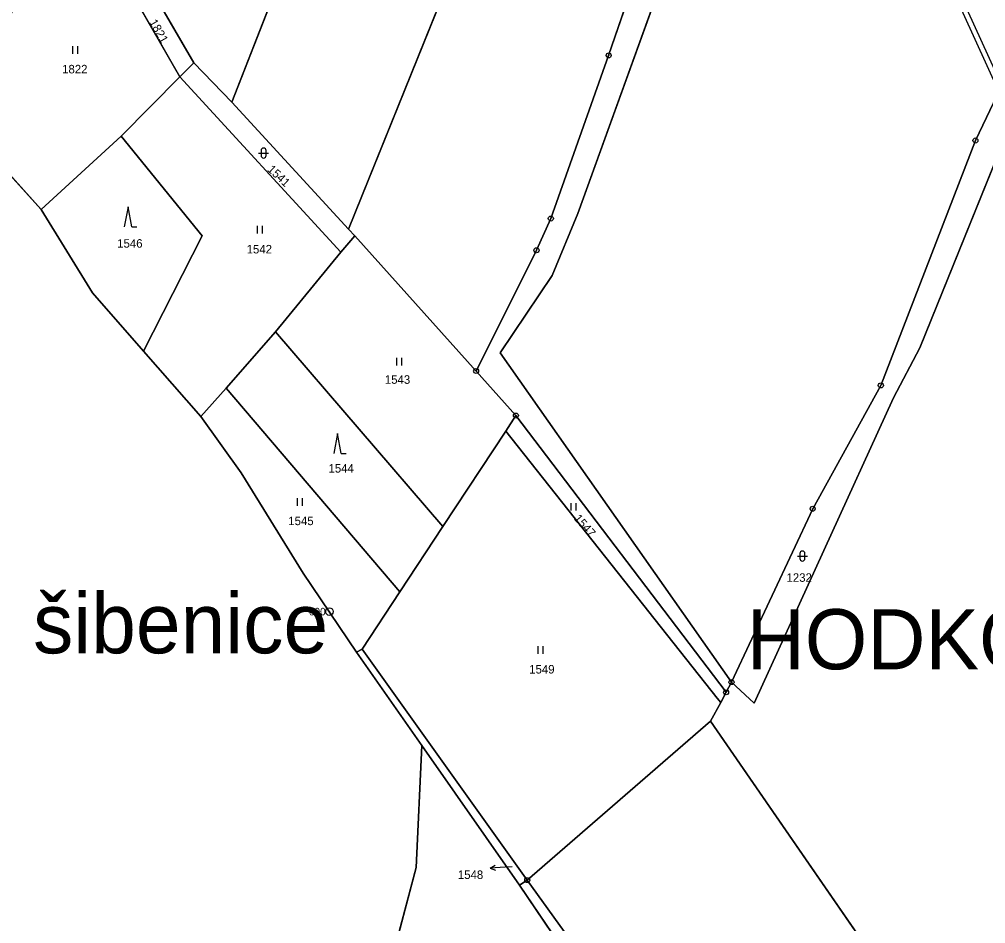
# Model space of a CAD drawing. Extents: x -689422 to -685210, y -987725 to -982160.
# Drawn here: x -687963.9 to -687771.1, y -985617.6 to -985437.2 of the extents above; entities that cross this region are included whole.
import ezdxf

# ---------------------------------------------------------------- set-up
doc = ezdxf.new("R2010")
doc.units = 0
for name, color, linetype in [('KN_Hranice_parcel', 7, 'Continuous'), ('KN_Parcelni cisla', 7, 'Continuous'), ('KN_Parcelni cisla_sipky', 7, 'Continuous'), ('KN_Polygon parcely', 7, 'Continuous'), ('KN_Popisy_pomistni nazvy', 7, 'Continuous'), ('KN_POZEMKY_LESNI POZEMEK', 7, 'Continuous'), ('KN_POZEMKY_ORNA PUDA', 7, 'Continuous'), ('KN_POZEMKY_OSTATNI PLOCHA', 7, 'Continuous'), ('KN_POZEMKY_TTP', 7, 'Continuous'), ('KN_VYUZITI_26_ostatni plocha_jina plocha', 7, 'Continuous'), ('KN_VYUZITI_27_ostatni plocha_neplodna puda', 7, 'Continuous'), ('KN_Věcná břemena k části', 7, 'Continuous'), ('KN_Značky bodu BP', 7, 'Continuous'), ('KN_Značky kultur', 7, 'Continuous')]:
    doc.layers.add(name, color=color, linetype=linetype)

msp = doc.modelspace()

# ---------------------------------------------------------------- linework, layer by layer
at = {"layer": 'KN_Hranice_parcel'}
for p, q in [((-687941.16, -985425.07), (-687929.15, -985445.85)), ((-687929.15, -985445.85), (-687931.93, -985448.63)), ((-687921.53, -985453.72), (-687929.15, -985445.85)), ((-687931.93, -985448.63), (-687943.65, -985460.48)), ((-687931.93, -985448.63), (-687899.82, -985483.64)), ((-687768.09, -985450.75), (-687773.16, -985461.34)), ((-687898.26, -985479.03), (-687921.53, -985453.72)), ((-687976.45, -985456.42), (-687959.62, -985475.12)), ((-687943.65, -985460.48), (-687959.62, -985475.12)), ((-687899.82, -985483.64), (-687897.01, -985480.39)), ((-687898.26, -985479.03), (-687897.01, -985480.39)), ((-687897.01, -985480.39), (-687872.8, -985507.34)), ((-687912.86, -985499.5), (-687899.82, -985483.64)), ((-687922.67, -985510.78), (-687912.86, -985499.5)), ((-687912.86, -985499.5), (-687879.44, -985538.4)), ((-687939.14, -985503.4), (-687927.72, -985516.43)), ((-687872.8, -985507.34), (-687864.87, -985516.23)), ((-687927.72, -985516.43), (-687922.67, -985510.78)), ((-687922.67, -985510.78), (-687888.03, -985551.42)), ((-687866.87, -985519.33), (-687864.87, -985516.23)), ((-687864.87, -985516.23), (-687822.91, -985571.46)), ((-687879.44, -985538.4), (-687866.87, -985519.33)), ((-687888.03, -985551.42), (-687879.44, -985538.4)), ((-687895.57, -985562.87), (-687888.03, -985551.42)), ((-687896.67, -985563.46), (-687895.57, -985562.87)), ((-687883.66, -985582.05), (-687896.67, -985563.46)), ((-687862.59, -985608.92), (-687895.57, -985562.87)), ((-687821.84, -985569.43), (-687822.91, -985571.46)), ((-687822.91, -985571.46), (-687824, -985573.47)), ((-687824, -985573.47), (-687826.04, -985577.21)), ((-687826.04, -985577.21), (-687862.59, -985608.92)), ((-687826.04, -985577.21), (-687774.6, -985651.71)), ((-687864.14, -985609.94), (-687883.66, -985582.05)), ((-687862.59, -985608.92), (-687864.14, -985609.94)), ((-687864.14, -985609.94), (-687845.91, -985636.81))]:
    msp.add_line(p, q, dxfattribs=at)
for points in [[(-687921.53, -985453.72), (-687900.89, -985400.68), (-687877.16, -985300.44), (-687854.61, -985238.2)], [(-687836.95, -985294.14), (-687852.58, -985345.78), (-687869.21, -985402.06), (-687878.7, -985430.53), (-687898.26, -985479.03)], [(-687872.8, -985507.34), (-687860.75, -985483.25), (-687857.89, -985476.91), (-687846.35, -985444.35), (-687832.38, -985403.75), (-687805.9, -985313.94)], [(-687805.9, -985313.94), (-687802.69, -985315.92), (-687828.18, -985408.54), (-687852.47, -985475.92), (-687857.65, -985488.29), (-687867.98, -985503.69), (-687821.84, -985569.43)], [(-687941.16, -985425.07), (-687944.1, -985427.38), (-687931.93, -985448.63)], [(-687764.93, -985454.87), (-687784.28, -985502.72), (-687789.53, -985512.66), (-687817.3, -985573.64), (-687821.84, -985569.43)], [(-687943.65, -985460.48), (-687927.47, -985480.37), (-687939.14, -985503.4)], [(-687773.16, -985461.34), (-687792.04, -985510.21), (-687805.64, -985534.83), (-687821.84, -985569.43)], [(-687959.62, -985475.12), (-687949.38, -985491.72), (-687939.14, -985503.4)], [(-687927.72, -985516.43), (-687919.71, -985527.65), (-687907.32, -985547.67), (-687896.67, -985563.46)], [(-687866.87, -985519.33), (-687824.69, -985572.6), (-687824, -985573.47)], [(-687883.66, -985582.05), (-687884.77, -985606.4), (-687929.48, -985774.84)], [(-687816.5, -985674.66), (-687830.2, -985652.1), (-687843.74, -985635.13), (-687862.59, -985608.92)]]:
    msp.add_lwpolyline(points, dxfattribs=at)
at = {"layer": 'KN_Parcelni cisla_sipky'}
for p, q in [((-687869.97, -985606.54), (-687868.99, -985605.98)), ((-687866.97, -985606.38), (-687869.97, -985606.54)), ((-687869.97, -985606.54), (-687868.94, -985606.98)), ((-687865.62, -985606.31), (-687866.97, -985606.38))]:
    msp.add_line(p, q, dxfattribs=at)
at = {"layer": 'KN_Polygon parcely'}
for points in [[(-687929.15, -985445.85), (-687921.53, -985453.72), (-687900.89, -985400.68), (-687877.16, -985300.44), (-687854.61, -985238.2), (-687876.08, -985222.87), (-687891.73, -985216.23), (-687914.54, -985311.84), (-687933.58, -985402.07), (-687941.16, -985425.07)], [(-687854.61, -985238.2), (-687877.16, -985300.44), (-687900.89, -985400.68), (-687921.53, -985453.72), (-687898.26, -985479.03), (-687878.7, -985430.53), (-687869.21, -985402.06), (-687852.58, -985345.78), (-687836.95, -985294.14), (-687822.46, -985261.61)], [(-687857.65, -985488.29), (-687867.98, -985503.69), (-687821.84, -985569.43), (-687805.64, -985534.83), (-687792.04, -985510.21), (-687773.16, -985461.34), (-687768.09, -985450.75), (-687738.69, -985389.37), (-687726.97, -985353.78), (-687744.93, -985332.23), (-687794.92, -985287.03), (-687805.9, -985313.94), (-687802.69, -985315.92), (-687828.18, -985408.54), (-687852.47, -985475.92)], [(-687805.9, -985313.94), (-687836.95, -985294.14), (-687852.58, -985345.78), (-687869.21, -985402.06), (-687878.7, -985430.53), (-687898.26, -985479.03), (-687897.01, -985480.39), (-687872.8, -985507.34), (-687860.75, -985483.25), (-687857.89, -985476.91), (-687846.35, -985444.35), (-687832.38, -985403.75)], [(-687822.91, -985571.46), (-687821.84, -985569.43), (-687867.98, -985503.69), (-687857.65, -985488.29), (-687852.47, -985475.92), (-687828.18, -985408.54), (-687802.69, -985315.92), (-687805.9, -985313.94), (-687832.38, -985403.75), (-687846.35, -985444.35), (-687857.89, -985476.91), (-687860.75, -985483.25), (-687872.8, -985507.34), (-687864.87, -985516.23)], [(-687983.9, -985428.09), (-687977.9, -985420.03), (-687964.42, -985433.86), (-687976.45, -985456.42), (-687959.62, -985475.12), (-687943.65, -985460.48), (-687931.93, -985448.63), (-687944.1, -985427.38), (-687941.16, -985425.07), (-687963.48, -985398.25), (-687980.13, -985361.3), (-687982.26, -985389.13), (-687988.59, -985409.1)], [(-687931.93, -985448.63), (-687929.15, -985445.85), (-687941.16, -985425.07), (-687944.1, -985427.38)], [(-688024.15, -985521.96), (-688042.86, -985573.48), (-688063.44, -985624.68), (-688083.89, -985677.77), (-688087.28, -985687.49), (-688088.7, -985692.07), (-688090.63, -985698.27), (-688098.59, -985721.04), (-688060.69, -985733.68), (-688043.61, -985739.06), (-687929.48, -985774.84), (-687884.77, -985606.4), (-687883.66, -985582.05), (-687896.67, -985563.46), (-687907.32, -985547.67), (-687919.71, -985527.65), (-687927.72, -985516.43), (-687939.14, -985503.4), (-687949.38, -985491.72), (-687959.62, -985475.12), (-687976.45, -985456.42), (-687983.62, -985448.63), (-687991.36, -985437.52)], [(-687921.53, -985453.72), (-687929.15, -985445.85), (-687931.93, -985448.63), (-687899.82, -985483.64), (-687897.01, -985480.39), (-687898.26, -985479.03)], [(-687927.47, -985480.37), (-687939.14, -985503.4), (-687927.72, -985516.43), (-687922.67, -985510.78), (-687912.86, -985499.5), (-687899.82, -985483.64), (-687931.93, -985448.63), (-687943.65, -985460.48)], [(-687792.04, -985510.21), (-687805.64, -985534.83), (-687821.84, -985569.43), (-687817.3, -985573.64), (-687789.53, -985512.66), (-687784.28, -985502.72), (-687764.93, -985454.87), (-687768.09, -985450.75), (-687773.16, -985461.34)], [(-687746.93, -985601.93), (-687736.97, -985584.57), (-687719.76, -985558.19), (-687706.32, -985531.01), (-687764.93, -985454.87), (-687784.28, -985502.72), (-687789.53, -985512.66), (-687817.3, -985573.64), (-687821.84, -985569.43), (-687822.91, -985571.46), (-687824, -985573.47), (-687826.04, -985577.21), (-687774.6, -985651.71), (-687771.06, -985648.74), (-687769.58, -985644.12)], [(-687939.14, -985503.4), (-687927.47, -985480.37), (-687943.65, -985460.48), (-687959.62, -985475.12), (-687949.38, -985491.72)], [(-687879.44, -985538.4), (-687866.87, -985519.33), (-687864.87, -985516.23), (-687872.8, -985507.34), (-687897.01, -985480.39), (-687899.82, -985483.64), (-687912.86, -985499.5)], [(-687888.03, -985551.42), (-687879.44, -985538.4), (-687912.86, -985499.5), (-687922.67, -985510.78)], [(-687896.67, -985563.46), (-687895.57, -985562.87), (-687888.03, -985551.42), (-687922.67, -985510.78), (-687927.72, -985516.43), (-687919.71, -985527.65), (-687907.32, -985547.67)], [(-687824.69, -985572.6), (-687824, -985573.47), (-687822.91, -985571.46), (-687864.87, -985516.23), (-687866.87, -985519.33)], [(-687826.04, -985577.21), (-687824, -985573.47), (-687824.69, -985572.6), (-687866.87, -985519.33), (-687879.44, -985538.4), (-687888.03, -985551.42), (-687895.57, -985562.87), (-687862.59, -985608.92)], [(-687895.57, -985562.87), (-687896.67, -985563.46), (-687883.66, -985582.05), (-687864.14, -985609.94), (-687862.59, -985608.92)], [(-687774.6, -985651.71), (-687826.04, -985577.21), (-687862.59, -985608.92), (-687843.74, -985635.13), (-687830.2, -985652.1), (-687816.5, -985674.66), (-687811.74, -985681.79), (-687795.26, -985669.04)], [(-687905.28, -985782.43), (-687977.17, -986084.07), (-687983.51, -986112.31), (-687952.09, -986094.33), (-687941.36, -986088.19), (-687932.62, -986083.22), (-687926.48, -986056.48), (-687873.66, -985874.65), (-687856.89, -985789.86), (-687847.31, -985720.9), (-687842.62, -985673.09), (-687843.43, -985650.56), (-687845.91, -985636.81), (-687864.14, -985609.94), (-687883.66, -985582.05), (-687884.77, -985606.4), (-687929.48, -985774.84)]]:
    msp.add_lwpolyline(points, close=True, dxfattribs=at)
msp.add_lwpolyline([(-687843.74, -985635.13), (-687862.59, -985608.92), (-687864.14, -985609.94), (-687845.91, -985636.81)], dxfattribs=at)
at = {"layer": 'KN_POZEMKY_LESNI POZEMEK'}
for p, q in [((-687959.62, -985475.12), (-687943.65, -985460.48)), ((-687943.65, -985460.48), (-687927.47, -985480.37)), ((-687949.38, -985491.72), (-687959.62, -985475.12)), ((-687927.47, -985480.37), (-687939.14, -985503.4)), ((-687939.14, -985503.4), (-687949.38, -985491.72)), ((-687922.67, -985510.78), (-687912.86, -985499.5)), ((-687912.86, -985499.5), (-687879.44, -985538.4)), ((-687888.03, -985551.42), (-687922.67, -985510.78)), ((-687879.44, -985538.4), (-687888.03, -985551.42))]:
    msp.add_line(p, q, dxfattribs=at)
at = {"layer": 'KN_POZEMKY_ORNA PUDA'}
for p, q in [((-687976.45, -985456.42), (-687959.62, -985475.12)), ((-687959.62, -985475.12), (-687949.38, -985491.72)), ((-687949.38, -985491.72), (-687939.14, -985503.4)), ((-687939.14, -985503.4), (-687927.72, -985516.43)), ((-687927.72, -985516.43), (-687919.71, -985527.65)), ((-687919.71, -985527.65), (-687907.32, -985547.67)), ((-687907.32, -985547.67), (-687896.67, -985563.46)), ((-687896.67, -985563.46), (-687883.66, -985582.05)), ((-687883.66, -985582.05), (-687884.77, -985606.4)), ((-687884.77, -985606.4), (-687929.48, -985774.84))]:
    msp.add_line(p, q, dxfattribs=at)
at = {"layer": 'KN_POZEMKY_OSTATNI PLOCHA'}
for p, q in [((-687846.35, -985444.35), (-687832.38, -985403.75)), ((-687828.18, -985408.54), (-687852.47, -985475.92)), ((-687941.16, -985425.07), (-687929.15, -985445.85)), ((-687931.93, -985448.63), (-687944.1, -985427.38)), ((-687931.93, -985448.63), (-687929.15, -985445.85)), ((-687929.15, -985445.85), (-687931.93, -985448.63)), ((-687929.15, -985445.85), (-687921.53, -985453.72)), ((-687857.89, -985476.91), (-687846.35, -985444.35)), ((-687899.82, -985483.64), (-687931.93, -985448.63)), ((-687773.16, -985461.34), (-687768.09, -985450.75)), ((-687921.53, -985453.72), (-687898.26, -985479.03)), ((-687764.93, -985454.87), (-687784.28, -985502.72)), ((-687792.04, -985510.21), (-687773.16, -985461.34)), ((-687860.75, -985483.25), (-687857.89, -985476.91)), ((-687852.47, -985475.92), (-687857.65, -985488.29)), ((-687897.01, -985480.39), (-687899.82, -985483.64)), ((-687898.26, -985479.03), (-687897.01, -985480.39)), ((-687872.8, -985507.34), (-687860.75, -985483.25)), ((-687857.65, -985488.29), (-687867.98, -985503.69)), ((-687867.98, -985503.69), (-687821.84, -985569.43)), ((-687784.28, -985502.72), (-687789.53, -985512.66)), ((-687864.87, -985516.23), (-687872.8, -985507.34)), ((-687805.64, -985534.83), (-687792.04, -985510.21)), ((-687789.53, -985512.66), (-687817.3, -985573.64)), ((-687822.91, -985571.46), (-687864.87, -985516.23)), ((-687821.84, -985569.43), (-687805.64, -985534.83)), ((-687896.67, -985563.46), (-687895.57, -985562.87)), ((-687883.66, -985582.05), (-687896.67, -985563.46)), ((-687895.57, -985562.87), (-687862.59, -985608.92)), ((-687821.84, -985569.43), (-687822.91, -985571.46)), ((-687817.3, -985573.64), (-687821.84, -985569.43)), ((-687864.14, -985609.94), (-687883.66, -985582.05)), ((-687862.59, -985608.92), (-687864.14, -985609.94)), ((-687864.14, -985609.94), (-687862.59, -985608.92)), ((-687845.91, -985636.81), (-687864.14, -985609.94)), ((-687862.59, -985608.92), (-687843.74, -985635.13))]:
    msp.add_line(p, q, dxfattribs=at)
at = {"layer": 'KN_POZEMKY_TTP'}
for p, q in [((-687900.89, -985400.68), (-687921.53, -985453.72)), ((-687921.53, -985453.72), (-687900.89, -985400.68)), ((-687832.38, -985403.75), (-687846.35, -985444.35)), ((-687852.47, -985475.92), (-687828.18, -985408.54)), ((-687929.15, -985445.85), (-687941.16, -985425.07)), ((-687944.1, -985427.38), (-687931.93, -985448.63)), ((-687898.26, -985479.03), (-687878.7, -985430.53)), ((-687878.7, -985430.53), (-687898.26, -985479.03)), ((-687921.53, -985453.72), (-687929.15, -985445.85)), ((-687846.35, -985444.35), (-687857.89, -985476.91)), ((-687943.65, -985460.48), (-687931.93, -985448.63)), ((-687931.93, -985448.63), (-687943.65, -985460.48)), ((-687931.93, -985448.63), (-687899.82, -985483.64)), ((-687768.09, -985450.75), (-687773.16, -985461.34)), ((-687898.26, -985479.03), (-687921.53, -985453.72)), ((-687784.28, -985502.72), (-687764.93, -985454.87)), ((-687959.62, -985475.12), (-687976.45, -985456.42)), ((-687943.65, -985460.48), (-687959.62, -985475.12)), ((-687927.47, -985480.37), (-687943.65, -985460.48)), ((-687773.16, -985461.34), (-687792.04, -985510.21)), ((-687857.89, -985476.91), (-687860.75, -985483.25)), ((-687857.65, -985488.29), (-687852.47, -985475.92)), ((-687939.14, -985503.4), (-687927.47, -985480.37)), ((-687899.82, -985483.64), (-687897.01, -985480.39)), ((-687897.01, -985480.39), (-687898.26, -985479.03)), ((-687872.8, -985507.34), (-687897.01, -985480.39)), ((-687897.01, -985480.39), (-687872.8, -985507.34)), ((-687899.82, -985483.64), (-687912.86, -985499.5)), ((-687912.86, -985499.5), (-687899.82, -985483.64)), ((-687860.75, -985483.25), (-687872.8, -985507.34)), ((-687867.98, -985503.69), (-687857.65, -985488.29)), ((-687912.86, -985499.5), (-687922.67, -985510.78)), ((-687879.44, -985538.4), (-687912.86, -985499.5)), ((-687927.72, -985516.43), (-687939.14, -985503.4)), ((-687821.84, -985569.43), (-687867.98, -985503.69)), ((-687789.53, -985512.66), (-687784.28, -985502.72)), ((-687872.8, -985507.34), (-687864.87, -985516.23)), ((-687927.72, -985516.43), (-687922.67, -985510.78)), ((-687922.67, -985510.78), (-687927.72, -985516.43)), ((-687922.67, -985510.78), (-687888.03, -985551.42)), ((-687792.04, -985510.21), (-687805.64, -985534.83)), ((-687817.3, -985573.64), (-687789.53, -985512.66)), ((-687919.71, -985527.65), (-687927.72, -985516.43)), ((-687866.87, -985519.33), (-687864.87, -985516.23)), ((-687864.87, -985516.23), (-687866.87, -985519.33)), ((-687864.87, -985516.23), (-687822.91, -985571.46)), ((-687866.87, -985519.33), (-687879.44, -985538.4)), ((-687879.44, -985538.4), (-687866.87, -985519.33)), ((-687824.69, -985572.6), (-687866.87, -985519.33)), ((-687866.87, -985519.33), (-687824.69, -985572.6)), ((-687907.32, -985547.67), (-687919.71, -985527.65)), ((-687805.64, -985534.83), (-687821.84, -985569.43)), ((-687888.03, -985551.42), (-687879.44, -985538.4)), ((-687896.67, -985563.46), (-687907.32, -985547.67)), ((-687888.03, -985551.42), (-687895.57, -985562.87)), ((-687895.57, -985562.87), (-687888.03, -985551.42)), ((-687895.57, -985562.87), (-687896.67, -985563.46)), ((-687862.59, -985608.92), (-687895.57, -985562.87)), ((-687822.91, -985571.46), (-687821.84, -985569.43)), ((-687821.84, -985569.43), (-687817.3, -985573.64)), ((-687824, -985573.47), (-687822.91, -985571.46)), ((-687822.91, -985571.46), (-687824, -985573.47)), ((-687824, -985573.47), (-687824.69, -985572.6)), ((-687824.69, -985572.6), (-687824, -985573.47)), ((-687826.04, -985577.21), (-687824, -985573.47)), ((-687824, -985573.47), (-687826.04, -985577.21)), ((-687826.04, -985577.21), (-687862.59, -985608.92)), ((-687862.59, -985608.92), (-687826.04, -985577.21)), ((-687774.6, -985651.71), (-687826.04, -985577.21)), ((-687826.04, -985577.21), (-687774.6, -985651.71)), ((-687884.77, -985606.4), (-687883.66, -985582.05)), ((-687883.66, -985582.05), (-687864.14, -985609.94)), ((-687929.48, -985774.84), (-687884.77, -985606.4)), ((-687864.14, -985609.94), (-687845.91, -985636.81)), ((-687843.74, -985635.13), (-687862.59, -985608.92))]:
    msp.add_line(p, q, dxfattribs=at)
at = {"layer": 'KN_VYUZITI_26_ostatni plocha_jina plocha'}
for p, q in [((-687846.35, -985444.35), (-687832.38, -985403.75)), ((-687828.18, -985408.54), (-687852.47, -985475.92)), ((-687857.89, -985476.91), (-687846.35, -985444.35)), ((-687860.75, -985483.25), (-687857.89, -985476.91)), ((-687852.47, -985475.92), (-687857.65, -985488.29)), ((-687872.8, -985507.34), (-687860.75, -985483.25)), ((-687857.65, -985488.29), (-687867.98, -985503.69)), ((-687867.98, -985503.69), (-687821.84, -985569.43)), ((-687864.87, -985516.23), (-687872.8, -985507.34)), ((-687822.91, -985571.46), (-687864.87, -985516.23)), ((-687821.84, -985569.43), (-687822.91, -985571.46))]:
    msp.add_line(p, q, dxfattribs=at)
at = {"layer": 'KN_VYUZITI_27_ostatni plocha_neplodna puda'}
for p, q in [((-687941.16, -985425.07), (-687929.15, -985445.85)), ((-687931.93, -985448.63), (-687944.1, -985427.38)), ((-687931.93, -985448.63), (-687929.15, -985445.85)), ((-687929.15, -985445.85), (-687931.93, -985448.63)), ((-687929.15, -985445.85), (-687921.53, -985453.72)), ((-687899.82, -985483.64), (-687931.93, -985448.63)), ((-687773.16, -985461.34), (-687768.09, -985450.75)), ((-687921.53, -985453.72), (-687898.26, -985479.03)), ((-687764.93, -985454.87), (-687784.28, -985502.72)), ((-687792.04, -985510.21), (-687773.16, -985461.34)), ((-687897.01, -985480.39), (-687899.82, -985483.64)), ((-687898.26, -985479.03), (-687897.01, -985480.39)), ((-687784.28, -985502.72), (-687789.53, -985512.66)), ((-687805.64, -985534.83), (-687792.04, -985510.21)), ((-687789.53, -985512.66), (-687817.3, -985573.64)), ((-687821.84, -985569.43), (-687805.64, -985534.83)), ((-687896.67, -985563.46), (-687895.57, -985562.87)), ((-687883.66, -985582.05), (-687896.67, -985563.46)), ((-687895.57, -985562.87), (-687862.59, -985608.92)), ((-687817.3, -985573.64), (-687821.84, -985569.43)), ((-687864.14, -985609.94), (-687883.66, -985582.05)), ((-687862.59, -985608.92), (-687864.14, -985609.94)), ((-687864.14, -985609.94), (-687862.59, -985608.92)), ((-687845.91, -985636.81), (-687864.14, -985609.94)), ((-687862.59, -985608.92), (-687843.74, -985635.13))]:
    msp.add_line(p, q, dxfattribs=at)
at = {"layer": 'KN_Věcná břemena k části'}
msp.add_lwpolyline([(-687768.09, -985450.75), (-687767.91, -985450.38), (-687812.69, -985352.27), (-687815.43, -985346.27), (-687815.83, -985347.61), (-687813.08, -985353.66), (-687796.89, -985389.21), (-687768.51, -985451.63)], close=True, dxfattribs=at)
at = {"layer": 'KN_Značky bodu BP'}
for centre, radius in [((-687846.35, -985444.35), 0.5), ((-687846.35, -985444.35), 0.0303), ((-687773.16, -985461.34), 0.5), ((-687773.16, -985461.34), 0.0303), ((-687857.89, -985476.91), 0.5), ((-687857.89, -985476.91), 0.0303), ((-687860.75, -985483.25), 0.5), ((-687860.75, -985483.25), 0.0303), ((-687872.8, -985507.34), 0.5), ((-687872.8, -985507.34), 0.0303), ((-687792.04, -985510.21), 0.5), ((-687792.04, -985510.21), 0.0303), ((-687864.87, -985516.23), 0.5), ((-687864.87, -985516.23), 0.0303), ((-687805.64, -985534.83), 0.5), ((-687805.64, -985534.83), 0.0303), ((-687902.07, -985555.35), 0.75), ((-687902.07, -985555.35), 0.03), ((-687821.84, -985569.43), 0.5), ((-687821.84, -985569.43), 0.0303), ((-687822.91, -985571.46), 0.5), ((-687822.91, -985571.46), 0.0303), ((-687862.59, -985608.92), 0.5), ((-687862.59, -985608.92), 0.0303)]:
    msp.add_circle(centre, radius, dxfattribs=at)
at = {"layer": 'KN_Značky kultur'}
for p, q in [((-687953.29, -985444.03), (-687953.29, -985442.53)), ((-687952.29, -985444.03), (-687952.29, -985442.53)), ((-687915.71, -985463.34), (-687915.71, -985464.34)), ((-687914.71, -985464.34), (-687914.71, -985463.34)), ((-687916.21, -985463.84), (-687914.21, -985463.84)), ((-687942.26, -985474.55), (-687943.01, -985478.55)), ((-687941.51, -985478.55), (-687942.26, -985474.55)), ((-687941.51, -985478.55), (-687940.51, -985478.55)), ((-687916.43, -985479.87), (-687916.43, -985478.37)), ((-687915.43, -985479.87), (-687915.43, -985478.37)), ((-687888.64, -985506.21), (-687888.64, -985504.71)), ((-687887.64, -985506.21), (-687887.64, -985504.71)), ((-687900.45, -985519.83), (-687901.2, -985523.83)), ((-687899.7, -985523.83), (-687900.45, -985519.83)), ((-687899.7, -985523.83), (-687898.7, -985523.83)), ((-687908.47, -985534.22), (-687908.47, -985532.72)), ((-687907.47, -985534.22), (-687907.47, -985532.72)), ((-687853.82, -985535.21), (-687853.82, -985533.71)), ((-687852.82, -985535.21), (-687852.82, -985533.71)), ((-687808.69, -985544.26), (-687806.69, -985544.26)), ((-687808.19, -985543.76), (-687808.19, -985544.76)), ((-687807.19, -985544.76), (-687807.19, -985543.76)), ((-687860.41, -985563.77), (-687860.41, -985562.27)), ((-687859.41, -985563.77), (-687859.41, -985562.27))]:
    msp.add_line(p, q, dxfattribs=at)
for centre, start, end in [((-687915.21, -985463.34), 0, 180), ((-687915.21, -985464.34), 180, 359.9879), ((-687807.69, -985543.76), 0, 180), ((-687807.69, -985544.76), 180, 359.9879)]:
    msp.add_arc(centre, 0.5, start, end, dxfattribs=at)

# ---------------------------------------------------------------- texts
at = {"layer": 'KN_Parcelni cisla'}
for s, rotation, p in [('1821', 300, (-687938.11, -985437.73)), ('1541', 317, (-687914.58, -985467.28)), ('1547', 311, (-687853.4, -985536.83))]:
    msp.add_text(s, height=1.7, rotation=rotation, dxfattribs=at).set_placement(p)
for s, p in [('1822', (-687955.41, -985447.95)), ('1546', (-687944.42, -985482.73)), ('1542', (-687918.59, -985483.88)), ('1543', (-687891.01, -985509.89)), ('1544', (-687902.25, -985527.61)), ('1545', (-687910.28, -985538.1)), ('1232', (-687810.86, -985549.41)), ('1549', (-687862.21, -985567.71)), ('1548', (-687876.44, -985608.71))]:
    msp.add_text(s, height=1.7, dxfattribs=at).set_placement(p)
at = {"layer": 'KN_Popisy_pomistni nazvy'}
for s, p in [('U šibenice', (-687977.25, -985563.68)), ('HODKOVICE NAD MOHELKOU', (-687818.8, -985566.87))]:
    msp.add_text(s, height=12, dxfattribs=at).set_placement(p)
at = {"layer": 'KN_Značky bodu BP'}
msp.add_text('690', height=1.5, dxfattribs=at).set_placement((-687906.17, -985556.1))

doc.saveas('drawing.dxf')
